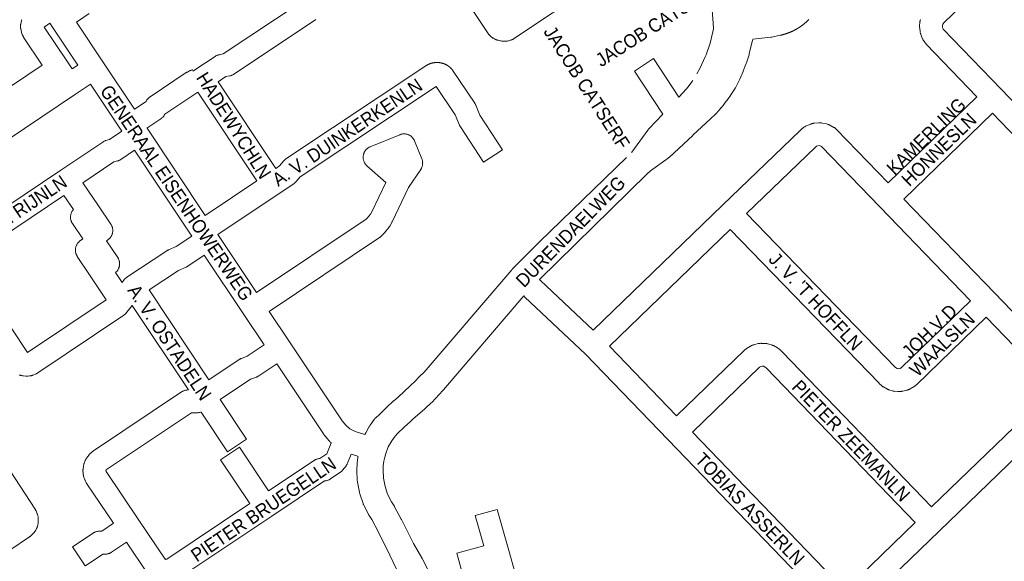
# Model space of a CAD drawing. Header units: metres. Extents: x 123819 to 142731, y 393440 to 405763.
# Tile 308 of 346: x 138069 to 138633, y 399247 to 399557. Entities that reach past the tile are written whole.
import ezdxf
from ezdxf.enums import TextEntityAlignment as Align

# ---------------------------------------------------------------- set-up
doc = ezdxf.new("R2010")
doc.units = ezdxf.units.M
doc.header["$MEASUREMENT"] = 0
for name, color, linetype, lineweight in [('gs-anno-wegen algemeen tekst', 7, 'Continuous', 0), ('gs-knt-aanvullende hoofdweg', 7, 'Continuous', 0), ('gs-knt-wegen algemeen', 7, 'Continuous', 0)]:
    doc.layers.add(name, color=color, linetype=linetype, lineweight=lineweight)
doc.styles.add('Style-Arial', font='arial.ttf')

msp = doc.modelspace()

# ---------------------------------------------------------------- linework, layer by layer
at = {"layer": 'gs-knt-aanvullende hoofdweg', "color": 7, "linetype": 'Continuous', "flags": 128}
for points in [[(138456.86, 399526.09), (138458.64, 399529.13), (138461.72, 399535.76), (138462.19, 399536.9), (138464.61, 399543.68), (138466.13, 399550.08), (138466.42, 399551.87), (138466.47, 399552.4), (138465.58, 399565.11), (138465.21, 399567.9), (138463.92, 399573.77), (138462.05, 399579.25), (138460.98, 399581.7), (138447.63, 399606.46), (138447.47, 399606.77), (138447.33, 399607.09), (138447.2, 399607.41), (138447.09, 399607.74), (138446.99, 399608.08), (138446.94, 399608.29)], [(138488.97, 399545.94), (138488.92, 399545.68), (138488.85, 399545.35), (138486.97, 399537.49), (138486.91, 399537.27), (138486.9, 399537.21), (138486.89, 399537.18), (138486.87, 399537.14), (138486.85, 399537.05), (138486.83, 399537), (138486.79, 399536.88), (138485.3, 399532.35), (138485.18, 399532.02), (138484.68, 399530.64), (138483.51, 399527.65), (138483.37, 399527.33), (138482.1, 399524.37), (138481.49, 399523.04), (138481.35, 399522.72), (138481.34, 399522.7), (138479.23, 399518.44), (138479.07, 399518.12), (138478.88, 399517.81), (138478.68, 399517.5), (138478.29, 399516.94), (138476.1, 399513.56), (138475.97, 399513.36), (138475.07, 399512.08), (138475.05, 399512.05), (138475.01, 399511.99), (138474.84, 399511.76), (138474.83, 399511.76), (138474.79, 399511.7), (138473.23, 399509.7), (138473.22, 399509.69), (138471.96, 399508.07), (138471.95, 399508.06), (138471.87, 399507.95), (138471.79, 399507.85), (138470.87, 399506.72), (138470.79, 399506.63), (138470.74, 399506.56), (138469.84, 399505.5), (138469.72, 399505.36), (138469.01, 399504.55), (138468.96, 399504.5), (138468.9, 399504.42), (138468.88, 399504.4), (138468.85, 399504.37), (138468.7, 399504.21), (138468.68, 399504.19), (138468.63, 399504.13), (138468.51, 399504.01), (138467.61, 399503.09), (138467.44, 399502.92), (138464.88, 399500.47), (138464.83, 399500.42), (138464.77, 399500.36), (138454.69, 399490.92), (138454.66, 399490.89), (138454.62, 399490.86), (138441.21, 399478.45), (138440.96, 399478.24), (138440.71, 399478.04), (138440.46, 399477.85), (138430.36, 399470.67), (138428.52, 399468.88), (138428.51, 399468.86), (138366.82, 399408.55)], [(138446.55, 399512.74), (138450.98, 399517.45), (138452.54, 399519.33), (138454.08, 399521.5), (138454.57, 399522.3)], [(138419.55, 399481.11), (138419.82, 399481.38), (138428.88, 399493.87), (138429.07, 399494.12), (138429.28, 399494.37), (138429.49, 399494.61), (138437.38, 399502.99)], [(138266.94, 399319.73), (138267.03, 399319.96), (138267.08, 399320.07), (138267.11, 399320.13), (138267.15, 399320.24), (138267.24, 399320.44), (138267.28, 399320.52), (138267.42, 399320.8), (138269.18, 399324.05), (138269.31, 399324.29), (138269.49, 399324.6), (138269.68, 399324.9), (138269.89, 399325.19), (138272.24, 399328.36), (138272.28, 399328.42), (138272.44, 399328.62), (138272.45, 399328.63), (138272.45, 399328.63), (138272.5, 399328.69), (138272.53, 399328.73), (138272.59, 399328.79), (138272.66, 399328.89), (138272.74, 399328.98), (138272.8, 399329.04), (138272.84, 399329.08), (138272.89, 399329.13), (138273.08, 399329.32), (138273.13, 399329.37), (138273.38, 399329.6), (138275.03, 399331.04), (138279.16, 399335.12), (138279.34, 399335.29), (138279.37, 399335.32), (138283.39, 399338.98), (138283.57, 399339.15), (138285.92, 399341.15), (138292.79, 399347.61), (138295.66, 399350.35), (138297.75, 399352.59), (138297.92, 399352.76), (138298.1, 399352.94), (138300.79, 399355.47), (138350.99, 399414.04), (138351.13, 399414.2), (138351.19, 399414.25), (138351.24, 399414.31), (138351.39, 399414.46), (138351.44, 399414.52), (138366.87, 399429.92), (138366.94, 399429.99), (138416.67, 399478.3)], [(138357.92, 399399.04), (138311.93, 399345.39), (138311.76, 399345.19), (138311.7, 399345.14), (138311.7, 399345.13), (138311.66, 399345.09), (138311.63, 399345.06), (138305.17, 399338.18), (138304.83, 399337.85), (138301.35, 399334.59), (138301.09, 399334.35), (138295.95, 399329.97), (138293.98, 399328.11), (138293.9, 399328.03), (138292.95, 399327.17), (138292.76, 399327), (138289.52, 399324.23), (138285.57, 399320.34), (138284.18, 399318.8), (138282.3, 399316.27), (138280.32, 399312.7), (138278.88, 399308.99)], [(138284.94, 399242.78), (138281.29, 399250.72), (138274.47, 399264.43), (138270.86, 399271.17), (138269.32, 399273.55), (138269.18, 399273.78), (138269.13, 399273.86), (138269.11, 399273.9), (138269.09, 399273.94), (138269.04, 399274.02), (138268.92, 399274.25), (138266.33, 399279.39), (138266.18, 399279.71), (138266.04, 399280.03), (138265.92, 399280.35), (138264.07, 399285.8), (138263.96, 399286.13), (138263.87, 399286.47), (138263.8, 399286.81), (138262.72, 399292.46), (138262.66, 399292.8), (138262.62, 399293.15), (138262.59, 399293.49), (138262.31, 399299.24), (138262.3, 399299.5), (138262.3, 399299.59), (138262.3, 399299.63), (138262.3, 399299.76), (138262.31, 399300.02), (138262.46, 399302.9), (138262.48, 399303.09), (138262.48, 399303.18), (138262.49, 399303.26), (138262.49, 399303.26), (138262.51, 399303.46), (138262.94, 399306.74), (138262.98, 399307.02), (138263.03, 399307.29), (138263.03, 399307.31)], [(138278.88, 399308.99), (138278.27, 399306.83), (138277.8, 399304.54), (138277.44, 399301.81), (138277.33, 399299.6), (138277.57, 399294.77), (138278.45, 399290.15), (138279.97, 399285.69), (138282.15, 399281.38), (138283.64, 399279.07), (138283.81, 399278.8), (138283.96, 399278.53), (138287.77, 399271.41), (138287.87, 399271.22), (138294.67, 399257.53), (138299.47, 399249.31), (138299.57, 399249.13), (138299.67, 399248.96), (138303.71, 399241.11)]]:
    msp.add_lwpolyline(points, dxfattribs=at)
at = {"layer": 'gs-knt-wegen algemeen', "color": 7, "linetype": 'Continuous', "flags": 128}
for points in [[(138441.66, 399605.77), (138352.05, 399546.11), (138351.8, 399545.95), (138351.54, 399545.8), (138351.28, 399545.67), (138351.01, 399545.55), (138350.73, 399545.43), (138350.45, 399545.34), (138350.16, 399545.25), (138349.18, 399544.98), (138348.92, 399544.92), (138348.65, 399544.86), (138348.38, 399544.82), (138348.11, 399544.79), (138347.84, 399544.76), (138347.57, 399544.75), (138346.33, 399544.73), (138346.02, 399544.74), (138345.71, 399544.75), (138345.4, 399544.78), (138345.1, 399544.83), (138344.8, 399544.89), (138343.21, 399545.25), (138342.94, 399545.31), (138342.67, 399545.39), (138342.41, 399545.48), (138342.15, 399545.58), (138341.9, 399545.69), (138341.65, 399545.81), (138340.47, 399546.42), (138340.21, 399546.56), (138339.96, 399546.72), (138339.71, 399546.88), (138339.47, 399547.06), (138339.24, 399547.24), (138339.02, 399547.44), (138338.81, 399547.65), (138338.33, 399548.14), (138338.12, 399548.36), (138337.92, 399548.59), (138337.73, 399548.84), (138337.56, 399549.09), (138301.13, 399603.79)], [(138637.6, 399593.13), (138598.53, 399555.38), (138597.79, 399554.42), (138597.48, 399553.57), (138597.56, 399552.67), (138597.93, 399551.78), (138598, 399551.69), (138631.11, 399517.28), (138682.98, 399463.43)], [(138168.68, 399527.67), (138170.17, 399528.67), (138181.2, 399536.05), (138181.44, 399536.2), (138181.7, 399536.35), (138181.96, 399536.49), (138182.23, 399536.61), (138182.5, 399536.72), (138182.77, 399536.82), (138183.05, 399536.9), (138183.34, 399536.98), (138183.63, 399537.04), (138185.79, 399537.44), (138230.39, 399567.13)], [(138109.17, 399560.6), (138101.81, 399555.69)], [(138046.84, 399507.31), (138082.29, 399531.11), (138071.82, 399546.72), (138071.7, 399546.9), (138071.59, 399547.08), (138071.49, 399547.27), (138071, 399548.18), (138070.88, 399548.43), (138070.76, 399548.68), (138070.66, 399548.93), (138070.57, 399549.19), (138070.48, 399549.45), (138070.41, 399549.72), (138070.36, 399549.98), (138069.96, 399551.97), (138069.91, 399552.25), (138069.88, 399552.53), (138069.85, 399552.81), (138069.84, 399553.1), (138069.84, 399553.38), (138069.85, 399553.67), (138069.88, 399553.95), (138069.91, 399554.23), (138069.96, 399554.51), (138070.36, 399556.5), (138070.42, 399556.77), (138070.5, 399557.05)], [(138086.64, 399554.97), (138083.42, 399552.79), (138096.72, 399532.96)], [(138102.58, 399531.07), (138087.37, 399553.88), (138086.64, 399554.97)], [(138101.81, 399555.69), (138117.01, 399532.9), (138117.01, 399532.9), (138117.01, 399532.89)], [(138238.8, 399557.17), (138238.58, 399556.98), (138238.34, 399556.8), (138238.1, 399556.63), (138191.89, 399525.86), (138191.65, 399525.71), (138191.39, 399525.56), (138191.13, 399525.43), (138190.87, 399525.31), (138190.6, 399525.2), (138190.32, 399525.1), (138190.04, 399525.01), (138189.76, 399524.94), (138189.48, 399524.88), (138187.32, 399524.48), (138182.95, 399521.55)], [(138520.94, 399557.07), (138520.07, 399556.19), (138519.84, 399555.98), (138519.74, 399555.89), (138519.64, 399555.8), (138519.54, 399555.71), (138519.44, 399555.62), (138519.34, 399555.53), (138519.24, 399555.44), (138519.14, 399555.35), (138519.04, 399555.26), (138518.94, 399555.17), (138518.83, 399555.09), (138518.73, 399555), (138518.63, 399554.91), (138518.52, 399554.83), (138518.42, 399554.74), (138518.31, 399554.66), (138518.21, 399554.57), (138518.1, 399554.49), (138518, 399554.4), (138517.89, 399554.32), (138517.79, 399554.24), (138517.68, 399554.16), (138517.57, 399554.07), (138517.46, 399553.99), (138517.36, 399553.91), (138517.25, 399553.83), (138517.14, 399553.75), (138517.03, 399553.67), (138516.92, 399553.59), (138516.81, 399553.51), (138516.7, 399553.43), (138516.59, 399553.36), (138516.48, 399553.28), (138516.37, 399553.2), (138516.26, 399553.12), (138516.15, 399553.05), (138516.04, 399552.97), (138515.93, 399552.9), (138515.82, 399552.82), (138515.7, 399552.75), (138515.59, 399552.67), (138515.48, 399552.6), (138515.36, 399552.53), (138515.25, 399552.46), (138515.14, 399552.38), (138515.02, 399552.31), (138514.91, 399552.24), (138514.79, 399552.17), (138514.68, 399552.1), (138514.56, 399552.03), (138514.45, 399551.96), (138514.33, 399551.89), (138514.21, 399551.83), (138514.1, 399551.76), (138513.98, 399551.69), (138513.86, 399551.62), (138513.75, 399551.56), (138513.63, 399551.49), (138513.51, 399551.43), (138513.39, 399551.36), (138513.27, 399551.3), (138513.15, 399551.23), (138513.03, 399551.17), (138512.92, 399551.11), (138512.8, 399551.05), (138512.68, 399550.98), (138512.56, 399550.92), (138512.44, 399550.86), (138512.32, 399550.8), (138512.19, 399550.74), (138512.07, 399550.68), (138511.95, 399550.62), (138511.83, 399550.57), (138511.71, 399550.51), (138511.59, 399550.45), (138511.46, 399550.39), (138511.34, 399550.34), (138511.22, 399550.28), (138511.1, 399550.23), (138510.97, 399550.17), (138510.85, 399550.12), (138510.73, 399550.06), (138510.6, 399550.01), (138510.48, 399549.96), (138510.35, 399549.91), (138510.23, 399549.85), (138510.1, 399549.8), (138509.98, 399549.75), (138509.86, 399549.7), (138509.73, 399549.65), (138509.6, 399549.6), (138509.48, 399549.55), (138509.35, 399549.51), (138509.23, 399549.46), (138509.1, 399549.41), (138508.97, 399549.37), (138508.85, 399549.32), (138508.72, 399549.27), (138508.59, 399549.23), (138508.46, 399549.19), (138508.34, 399549.14), (138508.21, 399549.1), (138508.08, 399549.06), (138507.95, 399549.01), (138507.83, 399548.97), (138507.7, 399548.93), (138507.57, 399548.89), (138507.44, 399548.85), (138507.31, 399548.81), (138507.18, 399548.77), (138507.05, 399548.73), (138506.92, 399548.69), (138506.79, 399548.66), (138506.66, 399548.62), (138506.53, 399548.58), (138506.4, 399548.55), (138506.28, 399548.51), (138506.14, 399548.48), (138506.01, 399548.44), (138505.88, 399548.41), (138505.75, 399548.38), (138505.62, 399548.34), (138505.49, 399548.31), (138505.36, 399548.28), (138505.23, 399548.25), (138505.1, 399548.22), (138504.97, 399548.19), (138504.83, 399548.16), (138504.7, 399548.13), (138504.69, 399548.13), (138499.95, 399547.11), (138499.72, 399547.07), (138499.49, 399547.03), (138499.25, 399547.01), (138488.97, 399545.94)], [(138617.22, 399512.93), (138588.27, 399543.02), (138588.1, 399543.2), (138587.94, 399543.39), (138587.79, 399543.58), (138587.64, 399543.78), (138586.87, 399544.87), (138586.71, 399545.12), (138586.55, 399545.37), (138586.41, 399545.62), (138586.28, 399545.88), (138586.17, 399546.15), (138585.15, 399548.62), (138585.05, 399548.88), (138584.96, 399549.14), (138584.88, 399549.41), (138584.82, 399549.68), (138584.76, 399549.95), (138584.72, 399550.22), (138584.69, 399550.5), (138584.44, 399553.16), (138584.42, 399553.45), (138584.42, 399553.75), (138584.42, 399554.04), (138584.44, 399554.33), (138584.47, 399554.62), (138584.65, 399555.95), (138584.69, 399556.23), (138584.75, 399556.52), (138584.82, 399556.8), (138584.9, 399557.08)], [(138096.72, 399532.96), (138099.41, 399528.95), (138102.58, 399531.07)], [(138216.02, 399472.01), (138218.16, 399473.44), (138220.31, 399476.09), (138220.49, 399476.3), (138220.69, 399476.51), (138220.88, 399476.71), (138221.09, 399476.9), (138221.31, 399477.07), (138221.53, 399477.25), (138221.76, 399477.41), (138301.78, 399530.65), (138301.88, 399530.72), (138301.98, 399530.78), (138302.09, 399530.85), (138302.19, 399530.91), (138302.3, 399530.98), (138302.41, 399531.04), (138302.51, 399531.1), (138302.62, 399531.16), (138302.73, 399531.22), (138302.84, 399531.28), (138302.95, 399531.33), (138303.06, 399531.39), (138303.17, 399531.44), (138303.28, 399531.5), (138303.39, 399531.55), (138303.5, 399531.6), (138303.62, 399531.65), (138303.73, 399531.69), (138303.85, 399531.74), (138303.96, 399531.79), (138304.07, 399531.83), (138304.19, 399531.87), (138304.31, 399531.92), (138304.42, 399531.96), (138304.54, 399532), (138304.66, 399532.03), (138304.77, 399532.07), (138304.89, 399532.11), (138305.01, 399532.14), (138305.13, 399532.17), (138305.25, 399532.21), (138305.37, 399532.24), (138305.49, 399532.26), (138305.61, 399532.29), (138305.73, 399532.32), (138305.85, 399532.34), (138305.97, 399532.37), (138306.09, 399532.39), (138306.21, 399532.41), (138306.33, 399532.43), (138306.46, 399532.45), (138306.58, 399532.47), (138306.7, 399532.49), (138306.82, 399532.5), (138306.94, 399532.51), (138307.07, 399532.53), (138307.19, 399532.54), (138307.31, 399532.55), (138307.44, 399532.56), (138307.56, 399532.56), (138307.68, 399532.57), (138307.8, 399532.57), (138307.93, 399532.58), (138308.05, 399532.58), (138308.18, 399532.58), (138308.3, 399532.58), (138308.42, 399532.57), (138308.54, 399532.57), (138308.67, 399532.57), (138308.79, 399532.56), (138308.91, 399532.55), (138309.04, 399532.54), (138309.16, 399532.53), (138309.28, 399532.52), (138309.4, 399532.51), (138309.53, 399532.5), (138309.65, 399532.48), (138309.77, 399532.46), (138309.89, 399532.45), (138310.02, 399532.43), (138310.14, 399532.41), (138310.26, 399532.38), (138310.38, 399532.36), (138310.5, 399532.34), (138310.62, 399532.31), (138310.74, 399532.28), (138310.86, 399532.26), (138310.98, 399532.23), (138311.1, 399532.19), (138311.22, 399532.16), (138311.34, 399532.13), (138311.46, 399532.09), (138311.57, 399532.06), (138311.69, 399532.02), (138311.81, 399531.98), (138311.93, 399531.94), (138312.04, 399531.9), (138312.16, 399531.86), (138312.27, 399531.82), (138312.39, 399531.77), (138312.5, 399531.72), (138312.62, 399531.68), (138312.73, 399531.63), (138312.84, 399531.58), (138312.95, 399531.53), (138313.07, 399531.48), (138313.18, 399531.42), (138313.29, 399531.37), (138313.4, 399531.31), (138313.51, 399531.26), (138313.62, 399531.2), (138313.72, 399531.14), (138313.83, 399531.08), (138313.94, 399531.02), (138314.04, 399530.96), (138314.15, 399530.89), (138314.26, 399530.83), (138314.36, 399530.76), (138314.46, 399530.69), (138314.57, 399530.63), (138314.67, 399530.56), (138314.77, 399530.49), (138314.87, 399530.42), (138314.97, 399530.34), (138315.07, 399530.27), (138315.17, 399530.2), (138315.26, 399530.12), (138315.36, 399530.04), (138315.46, 399529.96), (138315.55, 399529.89), (138315.64, 399529.81), (138315.74, 399529.73), (138315.83, 399529.64), (138315.92, 399529.56), (138316.01, 399529.48), (138316.1, 399529.39), (138316.19, 399529.31), (138316.28, 399529.22), (138316.5, 399528.99), (138316.71, 399528.75), (138316.9, 399528.5), (138317.09, 399528.24)], [(138109.8, 399520.24), (138101.27, 399514.51), (138052.64, 399481.86)], [(138127.82, 399493.22), (138109.8, 399520.24)], [(138182.95, 399521.55), (138216.02, 399472.01)], [(138171.32, 399515.53), (138152.42, 399502.95), (138152.09, 399502.39), (138151.94, 399502.14), (138151.77, 399501.9), (138151.59, 399501.67), (138151.41, 399501.45), (138151.21, 399501.23), (138151, 399501.02), (138150.79, 399500.82), (138150.56, 399500.64), (138150.33, 399500.46), (138150.09, 399500.29), (138142.22, 399495.09), (138142.25, 399495.04), (138175.55, 399445.1)], [(138205.18, 399464.8), (138171.32, 399515.53)], [(138566.42, 399463.81), (138617.22, 399512.93)], [(138626.25, 399503.55), (138575.47, 399454.45)], [(138678.12, 399449.71), (138626.25, 399503.55)], [(138366.82, 399408.55), (138367.49, 399407.91), (138397.64, 399379.47), (138471.69, 399450.98), (138515.99, 399493.76), (138516.17, 399493.93), (138516.36, 399494.09), (138516.55, 399494.25), (138518.19, 399495.5), (138518.42, 399495.67), (138518.66, 399495.83), (138518.9, 399495.97), (138519.15, 399496.11), (138519.41, 399496.24), (138519.67, 399496.35), (138522.15, 399497.37), (138522.4, 399497.47), (138522.67, 399497.56), (138522.93, 399497.63), (138523.2, 399497.7), (138523.48, 399497.75), (138523.75, 399497.8), (138524.03, 399497.83), (138526.69, 399498.07), (138526.96, 399498.09), (138527.24, 399498.1), (138527.52, 399498.09), (138527.79, 399498.08), (138528.07, 399498.05), (138528.34, 399498.01), (138528.62, 399497.96), (138531.23, 399497.41), (138531.5, 399497.35), (138531.77, 399497.27), (138532.04, 399497.19), (138532.3, 399497.09), (138532.55, 399496.98), (138532.8, 399496.87), (138533.05, 399496.74), (138535.39, 399495.44), (138535.63, 399495.3), (138535.86, 399495.16), (138536.08, 399495), (138536.3, 399494.83), (138536.51, 399494.65), (138536.72, 399494.47), (138536.91, 399494.27)], [(138030.37, 399429.03), (138092.85, 399470.96), (138116.86, 399487.08), (138117.11, 399487.24), (138117.37, 399487.39), (138117.64, 399487.53), (138117.91, 399487.65), (138118.19, 399487.77), (138118.47, 399487.87), (138118.76, 399487.95), (138120.81, 399488.51), (138127.82, 399493.22)], [(138182.78, 399434.27), (138204.92, 399401.08), (138267.58, 399442.97), (138268.28, 399443.62), (138270.07, 399445.85), (138270.84, 399447.22), (138278.92, 399463.92), (138268.12, 399473.5), (138267.89, 399473.72), (138267.67, 399473.94), (138267.46, 399474.18), (138267.27, 399474.42), (138267.08, 399474.68), (138266.91, 399474.94), (138266.75, 399475.21), (138266.6, 399475.49), (138266.47, 399475.78), (138266.35, 399476.07), (138266.25, 399476.37), (138266.16, 399476.67), (138266.08, 399476.97), (138266.02, 399477.28), (138265.98, 399477.59), (138265.95, 399477.9), (138265.93, 399478.22), (138265.93, 399478.53), (138265.95, 399478.85), (138265.98, 399479.16), (138266.03, 399479.47), (138266.09, 399479.78), (138266.16, 399480.09), (138266.25, 399480.39), (138266.36, 399480.68), (138266.47, 399480.97), (138266.61, 399481.26), (138266.75, 399481.54), (138266.91, 399481.81), (138267.09, 399482.07), (138267.27, 399482.33), (138267.47, 399482.57), (138267.68, 399482.81), (138267.9, 399483.03), (138268.13, 399483.25), (138268.37, 399483.45), (138268.62, 399483.64), (138268.88, 399483.82), (138269.14, 399483.98), (138269.42, 399484.14), (138269.7, 399484.28), (138269.99, 399484.4), (138286.91, 399491.29), (138287.2, 399491.4), (138287.49, 399491.49), (138287.79, 399491.58), (138288.1, 399491.64), (138288.4, 399491.7), (138288.71, 399491.73), (138289.02, 399491.76), (138289.33, 399491.77), (138289.64, 399491.76), (138289.95, 399491.74), (138290.26, 399491.7), (138290.57, 399491.65), (138290.87, 399491.59), (138291.17, 399491.51), (138291.47, 399491.42), (138291.76, 399491.31), (138292.04, 399491.19), (138292.32, 399491.05), (138292.6, 399490.91), (138292.86, 399490.74), (138293.12, 399490.57), (138293.37, 399490.39), (138293.61, 399490.19), (138293.84, 399489.98), (138294.06, 399489.76), (138294.27, 399489.53), (138294.47, 399489.29), (138294.66, 399489.04), (138294.83, 399488.79), (138294.99, 399488.52), (138295.14, 399488.25), (138295.28, 399487.97), (138295.4, 399487.69), (138299.54, 399477.4), (138299.65, 399477.11), (138299.74, 399476.81), (138299.82, 399476.5), (138299.89, 399476.19), (138299.94, 399475.88), (138299.98, 399475.56), (138300, 399475.25), (138300.01, 399474.93), (138300, 399474.62), (138299.97, 399474.3), (138299.93, 399473.99), (138299.87, 399473.67), (138299.8, 399473.37), (138299.72, 399473.06), (138299.62, 399472.76), (138299.5, 399472.47), (138299.37, 399472.18), (138299.23, 399471.9), (138299.07, 399471.62), (138298.91, 399471.35), (138291.97, 399460.99), (138282.47, 399441.37), (138282.39, 399441.2), (138282.29, 399441.02), (138281.16, 399439.01), (138281.03, 399438.78), (138280.88, 399438.56), (138280.73, 399438.34), (138280.57, 399438.13), (138278.14, 399435.09), (138277.98, 399434.9), (138277.81, 399434.71), (138277.64, 399434.53), (138277.45, 399434.36), (138276.02, 399433.04), (138275.83, 399432.88), (138275.64, 399432.72), (138275.44, 399432.57), (138275.24, 399432.43), (138212.15, 399390.25), (138223.77, 399372.83), (138253.95, 399327.62), (138256.01, 399325.1), (138258.38, 399323.11), (138258.76, 399322.88), (138260.91, 399321.73), (138262.48, 399321.15), (138266.28, 399319.94), (138266.94, 399319.73)], [(138536.91, 399494.27), (138566.42, 399463.81)], [(138613.57, 399396.21), (138561.59, 399450.09), (138528.24, 399484.52), (138527.6, 399484.87), (138526.9, 399485.02), (138526.19, 399484.95), (138525.42, 399484.63), (138524.76, 399484.13), (138485.42, 399446.14)], [(138135.04, 399482.39), (138127.19, 399477.11), (138126.93, 399476.95), (138126.67, 399476.8), (138126.4, 399476.66), (138126.13, 399476.54), (138125.85, 399476.42), (138125.57, 399476.33), (138125.28, 399476.24), (138123.23, 399475.68), (138105.53, 399463.79)], [(138167.82, 399433.23), (138135.04, 399482.39)], [(138105.53, 399463.79), (138114.48, 399450.56), (138121.53, 399440.14), (138121.7, 399439.88), (138121.85, 399439.61), (138121.99, 399439.33), (138122.12, 399439.05), (138122.24, 399438.76), (138122.34, 399438.47), (138122.43, 399438.17), (138122.5, 399437.86), (138122.56, 399437.56), (138122.6, 399437.25), (138122.63, 399436.94), (138122.65, 399436.63), (138122.64, 399436.32), (138122.63, 399436.01), (138122.6, 399435.7), (138122.55, 399435.4), (138122.49, 399435.09), (138122.42, 399434.79), (138122.33, 399434.49), (138122.23, 399434.2), (138122.11, 399433.91), (138121.98, 399433.63), (138121.84, 399433.35), (138121.68, 399433.08), (138121.52, 399432.82), (138121.33, 399432.57), (138121.14, 399432.33), (138120.94, 399432.09), (138120.72, 399431.87), (138120.5, 399431.65), (138120.26, 399431.45), (138120.02, 399431.26), (138119.76, 399431.08), (138119.07, 399430.62), (138125.45, 399421.05), (138125.63, 399420.78), (138125.78, 399420.51), (138125.93, 399420.22), (138126.06, 399419.93), (138126.17, 399419.63), (138126.27, 399419.33), (138126.36, 399419.02), (138126.43, 399418.71), (138126.48, 399418.39), (138126.52, 399418.08), (138126.54, 399417.76), (138126.55, 399417.44), (138126.54, 399417.12), (138126.52, 399416.8), (138126.48, 399416.49), (138126.43, 399416.17), (138126.36, 399415.86), (138126.27, 399415.55), (138126.17, 399415.25), (138126.06, 399414.95), (138125.93, 399414.66), (138125.79, 399414.37), (138125.63, 399414.1), (138125.46, 399413.83), (138125.28, 399413.57), (138125.08, 399413.31), (138124.87, 399413.07), (138124.65, 399412.84), (138124.42, 399412.62), (138124.19, 399412.42), (138127.92, 399406.83), (138129.38, 399408.56), (138129.55, 399408.75), (138129.55, 399408.76), (138129.68, 399408.9), (138129.77, 399408.99), (138129.8, 399409.01), (138129.9, 399409.11), (138130, 399409.21), (138130.03, 399409.23), (138130.15, 399409.33), (138130.24, 399409.41), (138130.4, 399409.53), (138130.5, 399409.61), (138130.65, 399409.72), (138130.66, 399409.72), (138130.76, 399409.79), (138153.53, 399424.89), (138153.79, 399425.05), (138154.05, 399425.19), (138154.32, 399425.33), (138154.59, 399425.45), (138158.94, 399427.3), (138167.82, 399433.23)], [(138175.55, 399445.1), (138205.18, 399464.8)], [(138038.93, 399419.1), (138073.82, 399366.77), (138118.88, 399396.91), (138109.76, 399410.56), (138102.34, 399421.67), (138102.17, 399421.94), (138102.02, 399422.22), (138101.87, 399422.51), (138101.74, 399422.8), (138101.63, 399423.1), (138101.53, 399423.4), (138101.44, 399423.71), (138101.37, 399424.02), (138101.32, 399424.33), (138101.28, 399424.65), (138101.26, 399424.97), (138101.25, 399425.29), (138101.26, 399425.61), (138101.28, 399425.92), (138101.32, 399426.24), (138101.37, 399426.55), (138101.44, 399426.87), (138101.53, 399427.17), (138101.63, 399427.48), (138101.74, 399427.77), (138101.87, 399428.07), (138102.01, 399428.35), (138102.17, 399428.63), (138102.34, 399428.9), (138102.52, 399429.16), (138102.72, 399429.41), (138102.93, 399429.65), (138103.15, 399429.89), (138103.38, 399430.11), (138103.62, 399430.31), (138103.87, 399430.51), (138104.13, 399430.7), (138105.54, 399431.64), (138099.56, 399440.49), (138099.39, 399440.75), (138099.24, 399441.02), (138099.1, 399441.3), (138098.97, 399441.58), (138098.85, 399441.87), (138098.75, 399442.16), (138098.66, 399442.46), (138098.59, 399442.76), (138098.53, 399443.07), (138098.49, 399443.37), (138098.46, 399443.68), (138098.45, 399443.99), (138098.45, 399444.3), (138098.46, 399444.61), (138098.49, 399444.92), (138098.54, 399445.23), (138098.6, 399445.54), (138098.67, 399445.84), (138098.76, 399446.13), (138098.86, 399446.43), (138098.98, 399446.72), (138099.11, 399447), (138099.25, 399447.27), (138099.41, 399447.54), (138099.58, 399447.8), (138099.76, 399448.06), (138099.95, 399448.3), (138100.14, 399448.52), (138094.72, 399456.54), (138038.93, 399419.1)], [(138575.47, 399454.45), (138627.46, 399400.57), (138669.78, 399356.66)], [(138485.42, 399446.14), (138570.39, 399358.3), (138570.66, 399358.06), (138571.67, 399357.5), (138572.57, 399357.45)], [(138476.05, 399437.09), (138406.9, 399370.3), (138445.36, 399330.45)], [(138571.91, 399344.45), (138570.14, 399344.55), (138569.85, 399344.57), (138569.56, 399344.61), (138569.27, 399344.66), (138568.99, 399344.72), (138568.71, 399344.79), (138567.42, 399345.16), (138567.14, 399345.25), (138566.87, 399345.35), (138566.6, 399345.46), (138566.33, 399345.58), (138566.08, 399345.72), (138563.74, 399347.01), (138563.48, 399347.16), (138563.24, 399347.31), (138563, 399347.48), (138562.77, 399347.66), (138562.55, 399347.85), (138561.55, 399348.74), (138561.37, 399348.91), (138561.2, 399349.08), (138476.05, 399437.09)], [(138175.04, 399422.4), (138165.66, 399416.13), (138165.4, 399415.96), (138165.14, 399415.81), (138164.86, 399415.67), (138164.58, 399415.55), (138160.22, 399413.7), (138143.4, 399402.55)], [(138209.32, 399371.03), (138197.71, 399388.43), (138175.04, 399422.4)], [(138143.4, 399402.55), (138177.67, 399351.12)], [(138530.63, 399223.33), (138440.52, 399316.72), (138393.12, 399365.84), (138358.56, 399398.44), (138357.92, 399399.04)], [(138572.65, 399357.45), (138573.27, 399357.62), (138574.08, 399358.11), (138613.57, 399396.21)], [(138133.76, 399393.54), (138129.84, 399388.89), (138129.64, 399388.66), (138129.43, 399388.44), (138129.21, 399388.23), (138128.97, 399388.03), (138128.73, 399387.84), (138128.48, 399387.67), (138079.8, 399355.11), (138079.55, 399354.95), (138079.29, 399354.8), (138079.02, 399354.66), (138078.74, 399354.53), (138077.05, 399353.81), (138076.76, 399353.69), (138076.47, 399353.59), (138076.17, 399353.51), (138075.87, 399353.43), (138075.57, 399353.37), (138075.26, 399353.33), (138074.95, 399353.3), (138073.96, 399353.23), (138073.71, 399353.22), (138073.46, 399353.21), (138073.21, 399353.22), (138072.96, 399353.23), (138071.49, 399353.36), (138071.2, 399353.39), (138070.91, 399353.43), (138070.63, 399353.48), (138070.35, 399353.55), (138070.07, 399353.63), (138069.8, 399353.73), (138069.53, 399353.83), (138069.26, 399353.95)], [(138165.92, 399345.28), (138133.76, 399393.54)], [(138622.6, 399386.84), (138582.59, 399348.23), (138582.37, 399348.03), (138582.14, 399347.83), (138581.91, 399347.65), (138581.66, 399347.48), (138581.41, 399347.33), (138579.12, 399345.95), (138578.88, 399345.82), (138578.63, 399345.69), (138578.38, 399345.57), (138578.12, 399345.47), (138577.86, 399345.37), (138577.6, 399345.29), (138577.33, 399345.22), (138574.73, 399344.58), (138574.46, 399344.52), (138574.19, 399344.47)], [(138591.33, 399278.46), (138659.7, 399344.46), (138660.1, 399344.92), (138660.17, 399345.02), (138660.57, 399346.1), (138660.49, 399347), (138660.12, 399347.89), (138660.06, 399347.98), (138622.6, 399386.84)], [(138177.67, 399351.12), (138194.97, 399362.65), (138195.22, 399362.81), (138195.48, 399362.96), (138195.75, 399363.09), (138196.02, 399363.22), (138196.3, 399363.33), (138199.57, 399364.55), (138209.32, 399371.03)], [(138445.36, 399330.45), (138484.23, 399368.12), (138484.45, 399368.33), (138484.68, 399368.52), (138484.92, 399368.7), (138485.16, 399368.87), (138485.42, 399369.03), (138487.71, 399370.41), (138487.95, 399370.54), (138488.2, 399370.67), (138488.45, 399370.79), (138488.71, 399370.89), (138488.97, 399370.99), (138489.23, 399371.07), (138489.5, 399371.14), (138492.1, 399371.78), (138492.37, 399371.84), (138492.64, 399371.89), (138492.92, 399371.92), (138493.19, 399371.95), (138493.47, 399371.96), (138493.75, 399371.96), (138494.02, 399371.95), (138496.69, 399371.8), (138496.99, 399371.78), (138497.28, 399371.74), (138497.56, 399371.69), (138497.85, 399371.63), (138498.13, 399371.55), (138499.42, 399371.18), (138499.7, 399371.09), (138499.97, 399370.99), (138500.24, 399370.88), (138500.5, 399370.76), (138500.76, 399370.63), (138503.1, 399369.33), (138503.37, 399369.17), (138503.64, 399369), (138503.89, 399368.81), (138504.14, 399368.62), (138504.38, 399368.41), (138505.7, 399367.18)], [(138505.7, 399367.18), (138505.71, 399367.16), (138505.83, 399367.05), (138505.96, 399366.93), (138591.33, 399278.46)], [(138505.7, 399367.18), (138505.7, 399367.18), (138505.7, 399367.18)], [(138505.7, 399367.18), (138505.7, 399367.18), (138505.7, 399367.18)], [(138216.55, 399360.2), (138206.15, 399353.29), (138205.9, 399353.14), (138205.64, 399352.99), (138205.38, 399352.85), (138205.11, 399352.73), (138204.83, 399352.62), (138201.56, 399351.4), (138184.07, 399339.74)], [(138247.65, 399315.11), (138247.18, 399315.51), (138246.94, 399315.71), (138246.72, 399315.93), (138246.51, 399316.15), (138246.31, 399316.39), (138243.66, 399319.64), (138243.47, 399319.88), (138243.29, 399320.13), (138216.55, 399360.2)], [(138496.58, 399357.89), (138496.1, 399358.32), (138495.15, 399358.85), (138494.25, 399358.9), (138493.56, 399358.73), (138492.75, 399358.25), (138454.4, 399321.08)], [(138496.59, 399357.88), (138496.59, 399357.89), (138496.58, 399357.89)], [(138496.59, 399357.88), (138496.59, 399357.89), (138496.58, 399357.89)], [(138581.96, 399269.42), (138496.71, 399357.76), (138496.59, 399357.88)], [(138572.57, 399357.45), (138572.64, 399357.45)], [(138572.64, 399357.45), (138572.65, 399357.45)], [(138572.64, 399357.45), (138572.65, 399357.45)], [(138571.92, 399344.45), (138571.91, 399344.45), (138571.91, 399344.45)], [(138571.92, 399344.45), (138571.91, 399344.45), (138571.91, 399344.45)], [(138574.19, 399344.47), (138573.92, 399344.43), (138573.64, 399344.4), (138573.36, 399344.39), (138573.08, 399344.39), (138572.81, 399344.4), (138571.92, 399344.45)], [(138668.91, 399335.26), (138595.69, 399264.57), (138552.03, 399222.46)], [(138043.68, 399329.68), (138078.18, 399277.11), (138078.33, 399276.86), (138078.48, 399276.61), (138078.61, 399276.35), (138078.73, 399276.08), (138079.42, 399274.44), (138079.54, 399274.16), (138079.64, 399273.86), (138079.72, 399273.57), (138079.8, 399273.27), (138079.85, 399272.97), (138079.9, 399272.66), (138079.93, 399272.35), (138079.94, 399272.05), (138079.97, 399270.8)], [(138454.4, 399321.08), (138539.84, 399232.54), (138540.11, 399232.3), (138541.12, 399231.74), (138542.02, 399231.69), (138542.71, 399231.86), (138543.53, 399232.35), (138581.96, 399269.42)], [(138259.05, 399308.57), (138258.67, 399307.62), (138256.96, 399303.36), (138256.85, 399303.11), (138256.73, 399302.85), (138256.59, 399302.61), (138256.45, 399302.36), (138255.83, 399301.36), (138255.68, 399301.13), (138255.52, 399300.9), (138255.35, 399300.69), (138255.17, 399300.48), (138254.39, 399299.59), (138254.17, 399299.36), (138253.95, 399299.14), (138253.72, 399298.93), (138253.47, 399298.74), (138253.22, 399298.55), (138247.27, 399294.42), (138247.02, 399294.26), (138246.77, 399294.11), (138246.52, 399293.97), (138246.25, 399293.85), (138245.98, 399293.73), (138245.71, 399293.63), (138245.43, 399293.54), (138245.15, 399293.46), (138244.87, 399293.4), (138244.58, 399293.34), (138244.29, 399293.3), (138243.75, 399293.24), (138213.66, 399273.11), (138160.53, 399237.58)], [(138263.03, 399307.31), (138262.34, 399307.53), (138259.05, 399308.57)], [(138079.97, 399270.79), (138079.99, 399270.06), (138079.99, 399269.78), (138079.97, 399269.5), (138079.95, 399269.23), (138079.92, 399268.95), (138079.87, 399268.67), (138079.81, 399268.4), (138079.74, 399268.13), (138079.46, 399267.17), (138079.39, 399266.92), (138079.3, 399266.67), (138079.2, 399266.43), (138079.1, 399266.19), (138078.98, 399265.96), (138078.52, 399265.07), (138078.39, 399264.82), (138078.24, 399264.58), (138078.09, 399264.35), (138077.93, 399264.13), (138077.75, 399263.91), (138077.57, 399263.7), (138077.38, 399263.49), (138075.98, 399262.08), (138075.8, 399261.9), (138075.6, 399261.72), (138075.4, 399261.56), (138075.2, 399261.4), (138074.98, 399261.25), (138018.52, 399223.22)], [(138079.97, 399270.8), (138079.97, 399270.79), (138079.97, 399270.79)], [(138079.97, 399270.8), (138079.97, 399270.79), (138079.97, 399270.79)]]:
    msp.add_lwpolyline(points, dxfattribs=at)
for points in [[(138117.01, 399532.89), (138134.99, 399505.92), (138141.67, 399510.33), (138142, 399510.88), (138142.15, 399511.13), (138142.31, 399511.37), (138142.49, 399511.6), (138142.68, 399511.82), (138142.87, 399512.04), (138143.08, 399512.24), (138143.29, 399512.44), (138143.51, 399512.63), (138143.74, 399512.8), (138143.98, 399512.97), (138164.69, 399526.76), (138164.89, 399526.89), (138165.1, 399527.01), (138165.32, 399527.13), (138166.48, 399527.72), (138166.73, 399527.84), (138166.98, 399527.96), (138167.24, 399528.06), (138167.51, 399528.14), (138167.77, 399528.22), (138168.04, 399528.29), (138168.31, 399528.34, -0.289064), (138168.32, 399528.34), (138168.68, 399527.67)], [(138437.38, 399502.99), (138421.19, 399527.61, -0.390281), (138421.19, 399527.62), (138432.05, 399534.77, -0.390277), (138432.06, 399534.76), (138446.55, 399512.74)], [(138317.09, 399528.24), (138329.81, 399509.3), (138329.95, 399509.08), (138330.09, 399508.85), (138330.21, 399508.62), (138330.32, 399508.39), (138330.43, 399508.15), (138332.82, 399502.36), (138345.78, 399482.65, -0.390278), (138345.78, 399482.63), (138334.92, 399475.49, -0.39028), (138334.91, 399475.49), (138321.6, 399495.72), (138321.43, 399495.99), (138321.28, 399496.26), (138321.14, 399496.53), (138321.02, 399496.82), (138318.64, 399502.58), (138307.66, 399518.92), (138229.8, 399467.11), (138227.65, 399464.46), (138227.47, 399464.25), (138227.27, 399464.04), (138227.07, 399463.84), (138226.87, 399463.66), (138226.65, 399463.48), (138226.43, 399463.31), (138226.2, 399463.14), (138217.82, 399457.57), (138182.78, 399434.27)], [(138106.93, 399244.73), (138099.68, 399255.52, -0.39028), (138099.68, 399255.54), (138111.35, 399263.38), (138111.61, 399263.54), (138111.88, 399263.7), (138112.15, 399263.84), (138112.43, 399263.97), (138112.72, 399264.08), (138113.01, 399264.18), (138113.31, 399264.27), (138113.61, 399264.34), (138113.91, 399264.4), (138114.22, 399264.44), (138114.53, 399264.47), (138114.84, 399264.48), (138115.14, 399264.48), (138116.35, 399264.45), (138123.11, 399269.01), (138107.86, 399291.63), (138107.73, 399291.84), (138107.61, 399292.04), (138107.49, 399292.26), (138106.77, 399293.63), (138106.63, 399293.91), (138106.51, 399294.2), (138106.4, 399294.5), (138106.3, 399294.8), (138105.97, 399295.93), (138105.89, 399296.2), (138105.83, 399296.47), (138105.78, 399296.74), (138105.74, 399297.01), (138105.6, 399298.19), (138105.58, 399298.46), (138105.56, 399298.74), (138105.56, 399299.01), (138105.57, 399299.29), (138105.59, 399299.56), (138105.62, 399299.84), (138105.94, 399302.17), (138105.98, 399302.44), (138106.04, 399302.71), (138106.1, 399302.98), (138106.18, 399303.24), (138106.27, 399303.5), (138106.36, 399303.75), (138106.81, 399304.85), (138106.92, 399305.1), (138107.04, 399305.35), (138107.17, 399305.59), (138107.32, 399305.83), (138107.47, 399306.06), (138107.63, 399306.28), (138109.04, 399308.17), (138109.21, 399308.39), (138109.39, 399308.6), (138109.58, 399308.8), (138109.77, 399308.99), (138109.98, 399309.18), (138110.19, 399309.35), (138111.11, 399310.09), (138111.33, 399310.26), (138111.55, 399310.41), (138162.03, 399344.18), (138162.28, 399344.34), (138162.54, 399344.48), (138162.8, 399344.62), (138163.07, 399344.74), (138163.34, 399344.85), (138163.62, 399344.95), (138163.9, 399345.04), (138164.19, 399345.11), (138164.48, 399345.17), (138164.77, 399345.22), (138165.06, 399345.25), (138165.36, 399345.27), (138165.65, 399345.28), (138165.92, 399345.28)], [(138184.07, 399339.74), (138199.15, 399317.14, -0.390275), (138199.15, 399317.13), (138188.33, 399309.91, -0.390275), (138188.32, 399309.91), (138173.14, 399332.66), (138173.06, 399332.64), (138172.76, 399332.54), (138172.45, 399332.45), (138172.14, 399332.38), (138171.83, 399332.33), (138171.51, 399332.29), (138171.19, 399332.26), (138170.88, 399332.26), (138167.63, 399332.26), (138119.02, 399299.74), (138118.96, 399299.7), (138118.69, 399299.34), (138118.65, 399299.02), (138118.86, 399298.61), (138137.54, 399270.89), (138152.72, 399248.54), (138152.87, 399248.44), (138153.03, 399248.41), (138153.37, 399248.48), (138153.58, 399248.6), (138201.01, 399280.32), (138184.28, 399305.39, -0.390277), (138184.28, 399305.41), (138195.1, 399312.62, -0.390274), (138195.11, 399312.62), (138211.84, 399287.56), (138237.83, 399304.94), (138238.09, 399305.11), (138238.36, 399305.26), (138238.64, 399305.4), (138238.92, 399305.53), (138239.21, 399305.65), (138239.5, 399305.75), (138239.8, 399305.83), (138240.1, 399305.9), (138240.41, 399305.96), (138240.71, 399306), (138241.19, 399306.06), (138245.1, 399308.76), (138246.59, 399312.48), (138247.65, 399315.11)], [(138307.16, 399231.11), (138322.43, 399236.91), (138322.53, 399236.94), (138327.79, 399238.84), (138327.62, 399239.39), (138324.25, 399238.42, -0.385889), (138324.24, 399238.43), (138323.92, 399239.58), (138323.04, 399239.34, -0.384209), (138323.03, 399239.34), (138319.54, 399251.87, -0.384208), (138319.55, 399251.88), (138335, 399256.19), (138330.13, 399273.46, -0.38428), (138330.13, 399273.47), (138342.64, 399277, -0.38428), (138342.66, 399276.99), (138349.31, 399253.44), (138352.96, 399240.51), (138352.96, 399240.51), (138352.96, 399240.5)], [(138142.57, 399240.32), (138130.41, 399258.22), (138121.9, 399252.49), (138121.64, 399252.33), (138121.37, 399252.17), (138121.1, 399252.03), (138120.82, 399251.9), (138120.53, 399251.79), (138120.24, 399251.69), (138119.94, 399251.6), (138119.64, 399251.53), (138119.33, 399251.47), (138119.03, 399251.43), (138118.72, 399251.4), (138118.41, 399251.38), (138118.1, 399251.38), (138116.89, 399251.41), (138106.94, 399244.73, -0.390278)]]:
    msp.add_lwpolyline(points, format="xyb", dxfattribs=at)

# ---------------------------------------------------------------- texts
at = {"layer": 'gs-anno-wegen algemeen tekst', "color": 7, "style": 'Style-Arial', "width": 0.909091}
for s, rotation, p in [('JACOB CATSERF', 32.6371, (138434.23, 399554.79)), ('JACOB CATSERF', 302.6377, (138393.95, 399518.24)), ('HADEWYCHLN', 302.3486, (138191.93, 399496.55)), ('A. V. DUINKERKENLN', 33.9809, (138256.85, 399492.63)), ('GENERAAL EISENHOWERWEG', 304.1374, (138159.17, 399458.02)), ('KAMERLING', 43.9992, (138588.26, 399490.34)), ('HONNESLN', 43.9992, (138595.47, 399482.81)), ('R. V. RIJNLN', 33.9142, (138070.76, 399449.11)), ('DURENDAELWEG', 45.4358, (138384.66, 399435.89)), ("J. V. 'T HOFFLN", 313.2454, (138524.93, 399395.94)), ('A. V. OSTADELN', 303.6376, (138155.19, 399372.46)), ('JOH.V.D', 44.1248, (138590.12, 399378.88)), ('WAALSLN', 44.1248, (138597.35, 399371.32)), ('PIETER ZEEMANLN', 313.9812, (138545.23, 399316.25)), ('PIETER BRUEGELLN', 34.0728, (138208.88, 399277)), ('TOBIAS ASSERLN', 313.9788, (138487.31, 399277.17))]:
    msp.add_text(s, height=7.7, rotation=rotation, dxfattribs=at).set_placement(p, align=Align.MIDDLE_CENTER)

doc.saveas('drawing.dxf')
